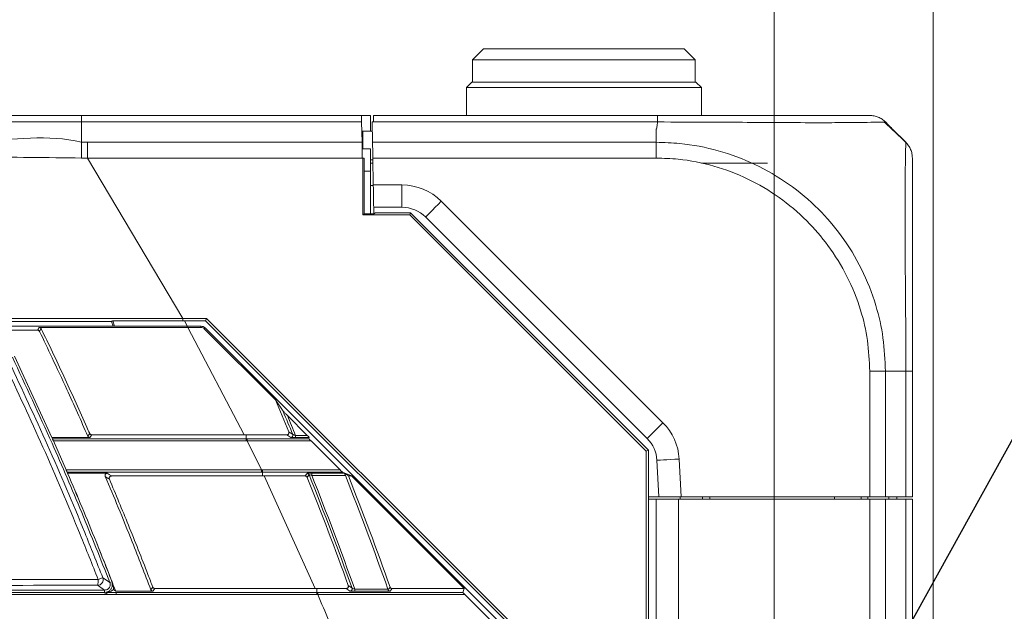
# Model space of a CAD drawing. Header units: millimetres. Extents: x 0 to 1118, y 0 to 864.
# Tile 422 of 512: x 590 to 612, y 446 to 460. Entities that reach past the tile are written whole.
import ezdxf

# ---------------------------------------------------------------- set-up
doc = ezdxf.new("R2010")
doc.units = ezdxf.units.MM
doc.styles.add('SLDTEXTSTYLE0', font='TXT', dxfattribs={"width": 0.605})
doc.dimstyles.new('SLDDIMSTYLE3', dxfattribs={"dimtxt": 3.175, "dimasz": 3.302, "dimexe": 0, "dimexo": 0.0625, "dimgap": 0.79375, "dimtad": 0, "dimtih": 1, "dimtoh": 1, "dimdec": 1, "dimlfac": 4, "dimrnd": 1e-09, "dimzin": 12, "dimdsep": 46, "dimtxsty": 'SLDTEXTSTYLE0', "dimsah": 1, "dimcen": 0.09, "dimadec": 0, "dimazin": 3, "dimtfac": 1, "dimtofl": 0, "dimtmove": 0, "dimatfit": 3, "dimfxl": 1, "dimfrac": 2, "dimtolj": 1, "dimtzin": 12, "dimarcsym": 0})
doc.dimstyles.new('SLDDIMSTYLE5', dxfattribs={"dimtxt": 0.18, "dimasz": 3.302, "dimexe": 0, "dimexo": 0.0625, "dimgap": 0, "dimtad": 0, "dimtih": 1, "dimtoh": 1, "dimdec": 0, "dimrnd": 1e-09, "dimzin": 0, "dimdsep": 46, "dimtxsty": 'Standard', "dimsah": 1, "dimcen": 0.09, "dimadec": 0, "dimazin": 0, "dimtfac": 3.302, "dimtdec": 0, "dimtofl": 0, "dimtmove": 0, "dimatfit": 3, "dimfxl": 1, "dimfrac": 2, "dimtolj": 1, "dimtzin": 0, "dimarcsym": 0})

# ---------------------------------------------------------------- blocks, each defined once
blk = doc.blocks.new('_D_3')
at = {"color": 7, "linetype": 'Continuous', "lineweight": 0}
for p, q in [((465.577, 443.258), (465.577, 471.353)), ((606.87, 443.258), (606.87, 471.353)), ((465.577, 469.753), (530.766, 469.753)), ((606.87, 469.753), (541.68, 469.753))]:
    blk.add_line(p, q, dxfattribs=at)
for points in [[(465.577, 469.753), (468.879, 469.245), (468.879, 470.261)], [(606.87, 469.753), (603.568, 470.261), (603.568, 469.245)]]:
    blk.add_solid(points, dxfattribs=at)
at = {"color": 7, "linetype": 'Continuous', "lineweight": 0, "insert": (530.766, 471.409), "char_height": 3.175, "attachment_point": 1, "style": 'SLDTEXTSTYLE0'}
blk.add_mtext('565.2', dxfattribs=at)
blk = doc.blocks.new('_D_4')
at = {"color": 7, "linetype": 'Continuous', "lineweight": 0}
for p, q in [((462.003, 441.286), (462.003, 484.2)), ((610.443, 441.286), (610.443, 484.2)), ((462.003, 482.6), (530.766, 482.6)), ((610.443, 482.6), (541.68, 482.6))]:
    blk.add_line(p, q, dxfattribs=at)
for points in [[(462.003, 482.6), (465.305, 482.092), (465.305, 483.108)], [(610.443, 482.6), (607.141, 483.108), (607.141, 482.092)]]:
    blk.add_solid(points, dxfattribs=at)
at = {"color": 7, "linetype": 'Continuous', "lineweight": 0, "insert": (530.766, 484.256), "char_height": 3.175, "attachment_point": 1, "style": 'SLDTEXTSTYLE0'}
blk.add_mtext('593.8', dxfattribs=at)

msp = doc.modelspace()

# ---------------------------------------------------------------- linework, layer by layer
at = {"color": 7, "linetype": 'Continuous', "lineweight": 15}
for p, q in [((600.3482, 458.9083), (600.0982, 458.6583)), ((600.3482, 458.9083), (604.8482, 458.9083)), ((605.0982, 458.6583), (604.8482, 458.9083)), ((600.0982, 458.6583), (600.0982, 458.1583)), ((605.0982, 458.6583), (600.0982, 458.6583)), ((605.0982, 458.1583), (605.0982, 458.6583)), ((600.0857, 458.1583), (599.9607, 458.0333)), ((600.0857, 458.1583), (602.5982, 458.1583)), ((602.5982, 458.1583), (605.0982, 458.1583)), ((602.5982, 458.1583), (605.1107, 458.1583)), ((605.2357, 458.0333), (605.1107, 458.1583)), ((599.9607, 458.0333), (599.9607, 457.4083)), ((602.5982, 458.0333), (599.9607, 458.0333)), ((605.2357, 458.0333), (602.5982, 458.0333)), ((605.2357, 457.4083), (605.2357, 458.0333)), ((591.3199, 457.4083), (597.6065, 457.4083)), ((597.6065, 457.4083), (597.8107, 457.4083)), ((597.8107, 457.4083), (597.8107, 457.0583)), ((597.8782, 457.4083), (604.2487, 457.4083)), ((597.6171, 456.8048), (597.6091, 457.2619)), ((597.8607, 457.2619), (597.8458, 457.2619)), ((597.8458, 457.2619), (597.8538, 456.8048)), ((597.8756, 457.2619), (597.8607, 457.2619)), ((597.6126, 457.0583), (597.6324, 457.0583)), ((597.6324, 457.0583), (597.8092, 457.0583)), ((597.8092, 457.0583), (597.8494, 457.0583)), ((609.5305, 457.101), (609.8267, 456.8048)), ((597.6196, 456.6583), (597.8107, 456.6583)), ((597.8107, 456.1583), (597.8107, 456.6583)), ((597.6357, 456.4512), (597.6232, 456.4512)), ((597.6357, 455.1728), (597.6357, 456.4512)), ((597.6357, 456.4512), (597.6623, 456.4512)), ((597.6619, 456.3555), (597.6619, 455.199)), ((597.8107, 456.3333), (597.862, 456.3333)), ((597.8607, 456.4083), (597.8594, 456.3333)), ((597.8705, 455.8458), (597.86, 456.4512)), ((606.7232, 456.3333), (605.2357, 456.3333)), ((597.8107, 456.1583), (597.8107, 455.199)), ((597.8708, 455.8333), (597.8107, 455.8333)), ((597.6357, 455.1728), (597.6619, 455.199)), ((597.6619, 455.199), (597.8857, 455.199)), ((598.5126, 455.3458), (597.8793, 455.3458)), ((597.8793, 455.3458), (597.8818, 455.199)), ((597.8857, 455.199), (597.9185, 455.2208)), ((597.9185, 455.2208), (598.7089, 455.2208)), ((598.689, 455.1728), (598.7089, 455.2208)), ((598.7089, 455.2208), (604.0482, 449.8815)), ((598.689, 455.1728), (597.6357, 455.1728)), ((604.0002, 449.8616), (598.689, 455.1728)), ((604.0197, 450.1494), (599.0429, 455.1261)), ((591.9949, 452.7804), (592.031, 452.6708)), ((592.0586, 452.6708), (592.0195, 452.7891)), ((594.1278, 452.8458), (593.5974, 452.8458)), ((593.6287, 452.7891), (593.5974, 452.7891)), ((593.6287, 452.7891), (594.1043, 452.7891)), ((594.1278, 452.8458), (594.1043, 452.7891)), ((600.9789, 445.9146), (594.1043, 452.7891)), ((594.1278, 452.8458), (601.0356, 445.9381)), ((589.5284, 452.5834), (590.3309, 452.5834)), ((593.6939, 452.6708), (594.0036, 452.6708)), ((593.7082, 452.6446), (593.6939, 452.6446)), ((593.7082, 452.6446), (593.9927, 452.6446)), ((594.0811, 452.6081), (595.6717, 451.0174)), ((594.0919, 452.6342), (600.824, 445.9022)), ((590.6553, 450.1682), (589.8123, 451.9963)), ((609.9732, 451.6578), (609.9732, 448.8333)), ((595.6717, 451.0174), (595.8452, 450.7599)), ((595.9404, 450.6624), (596.3863, 450.2164)), ((591.5079, 450.1682), (590.6553, 450.1682)), ((590.6553, 450.1682), (590.6663, 450.1435)), ((594.9708, 450.2292), (591.5479, 450.2293)), ((594.9708, 450.2292), (595.0141, 450.2292)), ((595.9273, 450.2292), (595.0141, 450.2292)), ((596.4245, 450.1436), (596.4339, 450.1664)), ((590.9734, 449.4423), (590.6875, 450.0958)), ((596.4721, 450.0936), (597.1255, 449.4402)), ((604.0482, 449.8815), (604.0002, 449.8616)), ((604.0002, 390.955), (604.0002, 449.8616)), ((604.0482, 449.8815), (604.0482, 390.9351)), ((604.2815, 448.8333), (604.2383, 449.6583)), ((590.9959, 449.3901), (591.0065, 449.3656)), ((595.4216, 449.3046), (595.3798, 449.3046)), ((595.4216, 449.3046), (596.3427, 449.3046)), ((596.4892, 449.3674), (597.2222, 449.3674)), ((597.3846, 449.3046), (597.1779, 449.3902)), ((597.3144, 449.3046), (597.3846, 449.3046)), ((597.3846, 449.3046), (599.9139, 446.7752)), ((604.2815, 448.8333), (604.0482, 448.8333)), ((604.2232, 448.7833), (604.0482, 448.7833)), ((604.0482, 448.7833), (604.2232, 448.7833)), ((604.2232, 392.0333), (604.2232, 448.7833)), ((604.7232, 448.7833), (604.2232, 448.7833)), ((604.7822, 448.8333), (604.2815, 448.8333)), ((604.7232, 448.7833), (609.0161, 448.7833)), ((604.7607, 448.7833), (604.7607, 448.8333)), ((609.0161, 448.8333), (604.7822, 448.8333)), ((605.2607, 448.8333), (605.2607, 448.7833)), ((605.4241, 448.7833), (605.4232, 448.8333)), ((608.2224, 448.7833), (608.2232, 448.8333)), ((608.8232, 448.8333), (608.8232, 448.7833)), ((608.9741, 448.7833), (608.9732, 448.8333)), ((609.3697, 448.8333), (609.0161, 448.8333)), ((609.3697, 448.7833), (609.0161, 448.7833)), ((609.8268, 448.8333), (609.3697, 448.8333)), ((609.8268, 448.7833), (609.3697, 448.7833)), ((609.4474, 448.7833), (609.4482, 448.8333)), ((609.6232, 448.7833), (609.6232, 448.8333)), ((609.9732, 448.8333), (609.8268, 448.8333)), ((609.9732, 448.7833), (609.8268, 448.7833)), ((609.9732, 448.7833), (609.9732, 392.0333)), ((591.8429, 446.6862), (591.8781, 446.6897)), ((592.0866, 446.7143), (592.034, 446.7506)), ((592.9241, 446.7142), (592.0866, 446.7143)), ((596.5671, 446.7752), (592.9663, 446.7753)), ((596.5671, 446.7752), (596.6043, 446.7752)), ((597.2612, 446.7752), (596.6043, 446.7752)), ((596.6043, 446.6896), (596.6248, 446.6896)), ((598.249, 446.7124), (597.453, 446.7124)), ((598.1978, 446.7624), (598.203, 446.7474)), ((599.9139, 446.7752), (598.2934, 446.7752)), ((599.8784, 446.6896), (599.9139, 446.7752)), ((599.926, 446.6397), (600.7673, 445.7984))]:
    msp.add_line(p, q, dxfattribs=at)
at = {"color": 9, "linetype": 'Continuous', "lineweight": 0}
for p, q in [((591.3199, 456.8046), (591.3199, 457.2619)), ((597.6091, 457.2619), (591.3199, 457.2619)), ((604.2511, 457.2619), (597.8756, 457.2619)), ((597.6324, 457.0583), (597.6324, 456.6583)), ((597.8092, 457.0583), (597.8494, 457.0558)), ((604.2232, 457.101), (604.2232, 456.8048)), ((591.3199, 456.8046), (591.4525, 456.8048)), ((591.4525, 456.8048), (597.6171, 456.8048)), ((597.8538, 456.8048), (604.2232, 456.8048)), ((597.6232, 456.4512), (591.4525, 456.4512)), ((593.5975, 452.8459), (591.4526, 456.4512)), ((597.8107, 456.4083), (597.8607, 456.4083)), ((604.2227, 456.4512), (597.86, 456.4512)), ((597.8607, 456.4083), (597.8607, 456.3333)), ((597.8107, 456.1583), (597.6619, 456.1583)), ((597.8705, 455.8458), (598.5126, 455.8458)), ((598.5126, 455.3458), (598.5126, 455.8458)), ((599.3964, 455.4797), (604.3732, 450.5029)), ((593.5974, 452.8458), (593.5974, 452.7891)), ((593.6972, 452.6633), (593.6287, 452.7891)), ((590.4143, 452.6164), (590.3759, 452.5552)), ((593.6939, 452.6446), (593.6939, 452.6708)), ((594.9709, 450.2292), (593.7084, 452.6447)), ((593.9927, 452.6446), (594.0036, 452.6708)), ((594.0919, 452.6342), (594.0811, 452.6081)), ((609.0161, 448.8333), (609.0161, 451.6578)), ((609.8268, 451.6583), (609.3696, 451.6583)), ((609.3697, 451.6582), (609.3697, 448.8333)), ((609.8268, 448.8333), (609.8268, 451.6582)), ((595.0141, 450.1436), (595.0141, 450.2292)), ((595.0141, 450.1436), (595.0381, 450.1436)), ((595.0381, 450.1436), (596.4245, 450.1436)), ((596.0623, 450.2388), (595.9734, 450.2983)), ((596.1256, 450.1664), (596.1256, 450.2164)), ((596.1256, 450.2164), (596.3863, 450.2164)), ((596.4339, 450.1664), (596.1256, 450.1664)), ((595.3566, 449.4402), (595.0381, 450.0936)), ((596.4721, 450.0936), (595.0381, 450.0936)), ((604.7376, 449.6845), (604.7822, 448.8333)), ((595.3798, 449.3902), (595.3565, 449.3902)), ((595.3566, 449.4402), (595.3798, 449.4402)), ((595.3798, 449.4402), (595.3798, 449.3902)), ((595.3798, 449.4402), (597.1255, 449.4402)), ((595.3798, 449.3046), (595.3798, 449.3902)), ((597.1779, 449.3902), (595.3798, 449.3902)), ((596.567, 446.7752), (595.4216, 449.3046)), ((596.4892, 449.3674), (596.4892, 449.3174)), ((597.2437, 449.3174), (596.4892, 449.3174)), ((604.7232, 448.7833), (604.7232, 392.0333)), ((608.9732, 448.7833), (608.9732, 448.8333)), ((609.0161, 392.0333), (609.0161, 448.7833)), ((609.3697, 448.7833), (609.3697, 392.0333)), ((609.8268, 392.0333), (609.8268, 448.7833)), ((591.8867, 446.6417), (591.8479, 446.6384)), ((596.6043, 446.6896), (596.6043, 446.7752)), ((596.6248, 446.6896), (599.8784, 446.6896)), ((599.926, 446.6397), (596.6248, 446.6397)), ((597.453, 446.7124), (597.453, 446.7624)), ((597.453, 446.7624), (598.1978, 446.7624))]:
    msp.add_line(p, q, dxfattribs=at)
at = {"color": 7, "linetype": 'Continuous', "lineweight": 15, "flags": 128}
for points in [[(597.6091, 457.2619), (597.608, 457.324), (597.6072, 457.3703), (597.6067, 457.3987), (597.6065, 457.4083)], [(597.8756, 457.2619), (597.8767, 457.324), (597.8775, 457.3703), (597.878, 457.3987), (597.8782, 457.4083)], [(597.6232, 456.4512), (597.6215, 456.5488), (597.6199, 456.6425), (597.6184, 456.729), (597.6171, 456.8048)], [(597.86, 456.4512), (597.8583, 456.5488), (597.8566, 456.6425), (597.8551, 456.729), (597.8538, 456.8048)], [(597.8793, 455.3458), (597.8791, 455.3554), (597.8786, 455.3839), (597.8778, 455.4301), (597.8767, 455.4923), (597.8754, 455.568), (597.8739, 455.6545), (597.8722, 455.7483), (597.8705, 455.8458)], [(597.3144, 449.3046), (597.2247, 449.3657), (597.2222, 449.3674)]]:
    msp.add_lwpolyline(points, dxfattribs=at)
at = {"color": 9, "linetype": 'Continuous', "lineweight": 0, "flags": 128}
for points in [[(599.0429, 455.1261), (599.0497, 455.1329), (599.0698, 455.1531), (599.1025, 455.1857), (599.1465, 455.2297), (599.2, 455.2833), (599.2612, 455.3444), (599.3275, 455.4107), (599.3964, 455.4797)], [(590.3309, 452.5834), (590.3502, 452.6141), (590.3633, 452.6348), (590.3694, 452.6445)], [(604.0197, 450.1494), (604.0264, 450.1562), (604.0466, 450.1763), (604.0792, 450.209), (604.1232, 450.2529), (604.1768, 450.3065), (604.2379, 450.3676), (604.3042, 450.434), (604.3732, 450.5029)], [(591.4623, 450.198), (591.4823, 450.2285), (591.4958, 450.2492), (591.5022, 450.259)], [(591.5479, 450.2293), (591.5414, 450.2193), (591.5278, 450.1986), (591.5143, 450.1779), (591.5079, 450.1682)], [(596.0161, 450.1698), (595.9732, 450.1985), (595.9273, 450.2292)], [(604.2383, 449.6583), (604.2479, 449.6588), (604.2763, 449.6603), (604.3224, 449.6627), (604.3845, 449.666), (604.4602, 449.6699), (604.5465, 449.6745), (604.6402, 449.6794), (604.7376, 449.6845)], [(591.8978, 449.3656), (591.9435, 449.3355), (591.9901, 449.3047)], [(596.3427, 449.3046), (596.3634, 449.3352), (596.383, 449.364)], [(596.4294, 449.3325), (596.427, 449.329), (596.4176, 449.3151), (596.3891, 449.2731)], [(591.7972, 447.0174), (591.8778, 446.9625), (591.9298, 446.927), (591.9561, 446.909)], [(592.8775, 446.7463), (592.8986, 446.7769), (592.9129, 446.7976), (592.9197, 446.8074)], [(597.3083, 446.8421), (597.3132, 446.8386), (597.333, 446.8247), (597.3927, 446.7826)], [(592.9663, 446.7753), (592.9595, 446.7655), (592.9451, 446.7447), (592.9307, 446.7239), (592.9241, 446.7142)], [(597.3457, 446.7158), (597.3048, 446.7446), (597.2612, 446.7752)], [(598.2934, 446.7752), (598.2718, 446.7447), (598.249, 446.7124)]]:
    msp.add_lwpolyline(points, dxfattribs=at)
at = {"color": 9, "linetype": 'Continuous', "lineweight": 0}
for centre, radius, start, end in [((598.5126, 454.5958), 1.25, 45, 90), ((523.7232, 420.4083), 78.2983, 22.376964, 22.730351), ((603.4893, 449.6191), 1.25, 3, 45), ((555.5023, 450.095), 39.5118, 359.99796, 0.0704), ((523.7232, 420.4083), 78.2983, 19.669006, 21.667369), ((591.6805, 446.9721), 0.1251, 270.33032, 21.22509), ((593.6624, 442.0054), 5.3479, 110.41307, 111.60824), ((591.3189, 446.9455), 0.3755, 344.79609, 4.88263), ((494.3689, 303.7876), 173.0193, 55.712438, 55.775552), ((591.1555, 449.0677), 2.3024, 290.34952, 291.46898), ((591.9861, 446.7004), 0.1525, 165.04344, 184.79156), ((591.734, 446.6505), 0.1146, 353.93302, 18.14961), ((591.9564, 446.6526), 0.1409, 355.53722, 15.19582), ((568.1606, 446.6519), 28.4438, 359.97532, 0.07595), ((597.3456, 446.7659), 0.0501, 270.13393, 19.56746)]:
    msp.add_arc(centre, radius, start, end, dxfattribs=at)
at = {"color": 7, "linetype": 'Continuous', "lineweight": 15}
for centre, radius, start, end in [((598.5126, 454.5958), 0.75, 45, 90), ((523.7232, 420.4083), 78.1889, 22.474904, 23.046404), ((523.7232, 420.4083), 78.2483, 22.409786, 22.823139), ((596.016, 450.2198), 0.05, 270.13657, 22.27659), ((603.4893, 449.6191), 0.75, 3, 45), ((596.3829, 449.314), 0.05, 21.75037, 89.94418), ((523.7232, 420.4083), 78.1889, 19.759699, 21.664248), ((523.7232, 420.4083), 78.2483, 19.697804, 21.693806), ((523.7232, 420.4083), 79, 19.487196, 21.465319), ((523.7232, 420.4083), 79.0611, 19.506973, 21.437918)]:
    msp.add_arc(centre, radius, start, end, dxfattribs=at)
for centre, major_axis, ratio, start_param, end_param in [((597.675, 456.3555), (0, 0.375), 0.0349208, 1.3127055, 1.5707963), ((593.9927, 452.5196), (0.0479, 0.1156), 0.9992864, 5.8907385, 6.6756321), ((594.0035, 452.5458), (0.0479, 0.1156), 0.9992864, 5.8907385, 6.6756321), ((596.3839, 450.2164), (0.05, -0.05), 0.0246777, 0.0102038, 1.5460936), ((596.4745, 450.0936), (0.05, -0.05), 0.0246777, 3.1517965, 4.6876862), ((597.128, 449.4402), (0.05, -0.05), 0.0246777, 4.6876862, 6.223576), ((599.9285, 446.6397), (0.05, -0.05), 0.0246777, 3.1517965, 4.6876862)]:
    msp.add_ellipse(centre, major_axis=major_axis, ratio=ratio, start_param=start_param, end_param=end_param, dxfattribs=at)
for points, knots in [([(478.6284, 457.4083), (479.2268, 457.4083), (480.4284, 457.4083), (482.3673, 457.4083), (484.4268, 457.4083), (486.5972, 457.4083), (488.7257, 457.4083), (490.966, 457.4083), (493.2968, 457.4083), (496.1636, 457.4083), (499.4167, 457.4083), (502.5009, 457.4083), (505.0216, 457.4083), (506.9484, 457.4083), (508.9184, 457.4083), (510.9365, 457.4083), (513.0011, 457.4083), (515.1104, 457.4083), (517.2521, 457.4083), (519.42, 457.4083), (521.6048, 457.4083), (523.7983, 457.4083), (525.9948, 457.4083), (528.1826, 457.4083), (530.3603, 457.4083), (532.5194, 457.4083), (535.3724, 457.4083), (538.8864, 457.4083), (543.0282, 457.4083), (547.1201, 457.4083), (551.1895, 457.4083), (555.2604, 457.4083), (559.3511, 457.4083), (563.4733, 457.4083), (567.6359, 457.4083), (571.8418, 457.4083), (576.0961, 457.4083), (580.3947, 457.4083), (584.016, 457.4083), (586.931, 457.4083), (589.1251, 457.4083), (590.5894, 457.4083), (591.3199, 457.4083)], [0, 0, 0, 0, 0.0150469, 0.03021347, 0.04919, 0.06817428, 0.08761586, 0.10706287, 0.13077385, 0.15452665, 0.19124907, 0.22797606, 0.24634268, 0.26472742, 0.28309378, 0.30146499, 0.31989375, 0.33826425, 0.35670675, 0.37507676, 0.39344494, 0.41188007, 0.43024659, 0.44867021, 0.46703481, 0.48544329, 0.5038081, 0.54054804, 0.57727749, 0.61400144, 0.65072365, 0.68744612, 0.72417294, 0.76091247, 0.79764329, 0.83441158, 0.87114967, 0.90796061, 0.94471849, 0.96317402, 0.98162873, 1, 1, 1, 1]), ([(604.2487, 457.4083), (604.6166, 457.4083), (605.2551, 457.4083), (606.118, 457.4083), (606.8921, 457.4083), (607.5786, 457.4083), (608.1476, 457.4083), (608.5664, 457.4083), (608.8558, 457.4083), (608.9957, 457.4083), (609.0107, 457.4083), (609.0161, 457.4083)], [0, 0, 0, 0, 0.1476527, 0.256205, 0.3647766, 0.4995894, 0.6089427, 0.7182924, 0.827742, 0.9371758, 1, 1, 1, 1]), ([(609.3697, 457.2618), (609.3453, 457.2837), (609.2964, 457.3274), (609.2086, 457.3728), (609.1144, 457.4028), (609.0489, 457.4065), (609.0161, 457.4083)], [0, 0, 0, 0, 0.24999777, 0.49999508, 0.75000125, 1, 1, 1, 1]), ([(609.8325, 456.7951), (609.7218, 456.904), (609.5619, 457.0615), (609.3915, 457.2132), (609.3389, 457.26)], [0, 0, 0, 0, 0.6913816, 1, 1, 1, 1]), ([(609.3697, 457.2618), (609.383, 457.2485), (609.4272, 457.2043), (609.4792, 457.1524), (609.5189, 457.1126), (609.5282, 457.1033), (609.5301, 457.1014), (609.5305, 457.1011)], [0, 0, 0, 0, 0.24520945, 0.81755395, 0.96069696, 0.9921622, 1, 1, 1, 1]), ([(609.8268, 456.8048), (609.8486, 456.7803), (609.8923, 456.7314), (609.9378, 456.6436), (609.9677, 456.5494), (609.9714, 456.4839), (609.9732, 456.4512)], [0, 0, 0, 0, 0.2500017, 0.500001, 0.7499979, 1, 1, 1, 1]), ([(609.9732, 456.4511), (609.9732, 456.4228), (609.9732, 456.3744), (609.9732, 456.0371), (609.9732, 455.6151), (609.9732, 455.0702), (609.9732, 454.4289), (609.9732, 453.7203), (609.9732, 452.9498), (609.9732, 452.2518), (609.9732, 451.818), (609.9732, 451.6578)], [0, 0, 0, 0, 0.1584129, 0.2711142, 0.3838356, 0.4991897, 0.6083332, 0.7174774, 0.8267512, 0.9360043, 1, 1, 1, 1]), ([(593.5974, 452.8458), (592.3452, 452.8458), (589.8457, 452.8458), (586.1196, 452.8458), (582.4208, 452.8458), (579.9832, 452.8458), (578.7628, 452.8458)], [0, 0, 0, 0, 0.2505208, 0.5000691, 0.7496861, 1, 1, 1, 1]), ([(578.763, 452.7797), (579.9913, 452.7798), (582.448, 452.78), (585.8941, 452.7802), (589.0781, 452.7803), (591.0218, 452.7804), (591.9949, 452.7804)], [0, 0, 0, 0, 0.28191841, 0.56385819, 0.7816746, 1, 1, 1, 1]), ([(591.9949, 452.7804), (591.9951, 452.7805), (591.998, 452.7815), (592.0035, 452.7835), (592.0115, 452.7863), (592.0169, 452.7882), (592.0195, 452.7891)], [0, 0, 0, 0, 0.027243, 0.3514904, 0.6757378, 1, 1, 1, 1]), ([(592.0195, 452.7891), (592.2791, 452.7891), (592.8049, 452.7891), (593.331, 452.7891), (593.5974, 452.7891)], [0, 0, 0, 0, 0.4935925, 1, 1, 1, 1]), ([(578.7628, 452.6708), (579.9914, 452.6708), (582.4452, 452.6708), (586.1683, 452.6708), (589.9184, 452.6708), (592.4338, 452.6708), (593.6939, 452.6708)], [0, 0, 0, 0, 0.2503122, 0.4999328, 0.7494862, 1, 1, 1, 1]), ([(590.3759, 452.5552), (590.373, 452.56), (590.3671, 452.5696), (590.353, 452.5793), (590.3403, 452.5831), (590.3328, 452.5834), (590.3309, 452.5834)], [0, 0, 0, 0, 0.2993614, 0.5987334, 0.8982977, 1, 1, 1, 1]), ([(590.3694, 452.6445), (590.9261, 452.6446), (592.0333, 452.6446), (593.1424, 452.6446), (593.6939, 452.6446)], [0, 0, 0, 0, 0.5027712, 1, 1, 1, 1]), ([(590.3694, 452.6445), (590.375, 452.644), (590.3862, 452.6429), (590.4011, 452.6343), (590.4101, 452.6245), (590.4135, 452.618), (590.4143, 452.6164)], [0, 0, 0, 0, 0.3014583, 0.6029557, 0.9032633, 1, 1, 1, 1]), ([(591.4623, 450.198), (591.3057, 450.5497), (591.0428, 451.1403), (590.6778, 451.9248), (590.4704, 452.3579), (590.3759, 452.5552)], [0, 0, 0, 0, 0.444937, 0.747185, 1, 1, 1, 1]), ([(590.4143, 452.6164), (590.4242, 452.5958), (590.6062, 452.2188), (590.9537, 451.4821), (591.3013, 450.7145), (591.4816, 450.3057), (591.5022, 450.259)], [0, 0, 0, 0, 0.0263752, 0.4837244, 0.941067, 1, 1, 1, 1]), ([(595.8452, 450.7599), (595.8457, 450.7592), (595.847, 450.7576), (595.8541, 450.75), (595.8746, 450.7287), (595.9053, 450.6975), (595.9307, 450.672), (595.9404, 450.6624)], [0, 0, 0, 0, 0.05528158, 0.13331051, 0.28564493, 0.7283505, 1, 1, 1, 1]), ([(590.6663, 450.1435), (591.3877, 450.1435), (592.8348, 450.1435), (594.2862, 450.1436), (595.0141, 450.1436)], [0, 0, 0, 0, 0.4985068, 1, 1, 1, 1]), ([(590.6875, 450.0958), (590.6849, 450.1016), (590.6797, 450.1133), (590.673, 450.1286), (590.6683, 450.1391), (590.6666, 450.143), (590.6664, 450.1434), (590.6663, 450.1435)], [0, 0, 0, 0, 0.2483067, 0.4972466, 0.7287145, 0.9392026, 1, 1, 1, 1]), ([(591.5079, 450.1682), (591.5023, 450.1687), (591.4911, 450.1698), (591.4762, 450.1785), (591.4668, 450.1887), (591.4633, 450.1958), (591.4623, 450.198)], [0, 0, 0, 0, 0.2924617, 0.5848616, 0.875956, 1, 1, 1, 1]), ([(591.5022, 450.259), (591.505, 450.2541), (591.5105, 450.2444), (591.5243, 450.2342), (591.5374, 450.2298), (591.5454, 450.2294), (591.5479, 450.2293)], [0, 0, 0, 0, 0.2903281, 0.5805511, 0.8711158, 1, 1, 1, 1]), ([(595.9273, 450.2292), (595.9329, 450.2297), (595.9441, 450.2308), (595.9591, 450.2395), (595.9705, 450.2522), (595.9769, 450.268), (595.978, 450.2841), (595.9749, 450.2939), (595.9734, 450.2983)], [0, 0, 0, 0, 0.17202, 0.3440169, 0.5157665, 0.6873644, 0.858972, 1, 1, 1, 1]), ([(595.0141, 450.0936), (594.2871, 450.094), (593.3228, 450.0945), (591.8807, 450.0952), (591.1659, 450.0956), (590.6875, 450.0958)], [0, 0, 0, 0, 0.5034196, 0.6676885, 1, 1, 1, 1]), ([(590.9734, 449.4423), (591.7086, 449.442), (593.1674, 449.4415), (594.6309, 449.4402), (595.3565, 449.4402), (595.3565, 449.4402)], [0, 0, 0, 0, 0.5039853, 0.9999966, 1, 1, 1, 1]), ([(590.9959, 449.3901), (590.9956, 449.3908), (590.995, 449.3923), (590.9914, 449.4007), (590.9861, 449.413), (590.9798, 449.4276), (590.9754, 449.4378), (590.9734, 449.4423)], [0, 0, 0, 0, 0.1966549, 0.3928627, 0.6002253, 0.8250387, 1, 1, 1, 1]), ([(595.3565, 449.3902), (594.63, 449.3902), (593.1742, 449.3902), (591.7229, 449.3901), (590.9959, 449.3901)], [0, 0, 0, 0, 0.4990976, 1, 1, 1, 1]), ([(591.0065, 449.3656), (591.2783, 449.3656), (591.5753, 449.3656), (591.8726, 449.3656), (591.8978, 449.3656)], [0, 0, 0, 0, 0.9152302, 1, 1, 1, 1]), ([(592.0866, 446.7143), (591.9415, 447.0863), (591.6954, 447.7168), (591.333, 448.5997), (591.1153, 449.1103), (591.0065, 449.3656)], [0, 0, 0, 0, 0.4184043, 0.7091829, 1, 1, 1, 1]), ([(592.0152, 446.8991), (591.8934, 447.2093), (591.6703, 447.7779), (591.333, 448.5997), (591.1153, 449.1103), (591.0065, 449.3656)], [0, 0, 0, 0, 0.3751625, 0.687562, 1, 1, 1, 1]), ([(591.8516, 449.2964), (591.85, 449.3017), (591.8466, 449.3124), (591.8487, 449.3294), (591.8558, 449.3448), (591.8678, 449.3568), (591.8824, 449.3643), (591.8929, 449.3652), (591.8978, 449.3656)], [0, 0, 0, 0, 0.16970312, 0.33937953, 0.50900227, 0.67929243, 0.85081706, 1, 1, 1, 1]), ([(592.8775, 446.7463), (592.7382, 447.107), (592.4991, 447.7264), (592.1546, 448.5755), (591.9494, 449.0638), (591.8516, 449.2964)], [0, 0, 0, 0, 0.4219477, 0.7246462, 1, 1, 1, 1]), ([(591.9901, 449.3047), (591.9844, 449.3041), (591.973, 449.303), (591.9579, 449.2943), (591.9465, 449.2815), (591.9402, 449.2656), (591.9392, 449.2495), (591.9424, 449.2398), (591.9439, 449.2355)], [0, 0, 0, 0, 0.1733783, 0.3467014, 0.5194329, 0.6909016, 0.861171, 1, 1, 1, 1]), ([(591.9439, 449.2355), (592.0875, 448.8912), (592.3845, 448.1797), (592.7048, 447.3682), (592.8835, 446.902), (592.9197, 446.8074)], [0, 0, 0, 0, 0.4276009, 0.8839253, 1, 1, 1, 1]), ([(591.9901, 449.3047), (592.5245, 449.3047), (593.6532, 449.3046), (594.7842, 449.3046), (595.3798, 449.3046)], [0, 0, 0, 0, 0.4734269, 1, 1, 1, 1]), ([(596.3891, 449.2731), (596.3865, 449.2781), (596.3813, 449.2881), (596.3678, 449.2988), (596.3543, 449.304), (596.3457, 449.3044), (596.3427, 449.3046)], [0, 0, 0, 0, 0.28274185, 0.56551099, 0.84809824, 1, 1, 1, 1]), ([(597.2222, 449.3674), (597.2227, 449.3667), (597.2237, 449.3653), (597.2275, 449.3569), (597.2327, 449.3447), (597.2384, 449.3308), (597.2422, 449.3213), (597.2437, 449.3174)], [0, 0, 0, 0, 0.2028145, 0.405383, 0.6160562, 0.8414068, 1, 1, 1, 1]), ([(591.6813, 446.847), (590.4008, 446.847), (587.7864, 446.8469), (584.6537, 446.847), (582.8043, 446.847), (582.2618, 446.8471)], [0, 0, 0, 0, 0.4041877, 0.8252209, 1, 1, 1, 1]), ([(592.0152, 446.8991), (592.0155, 446.8983), (592.0162, 446.8965), (592.0175, 446.8929), (592.0201, 446.8851), (592.0248, 446.8685), (592.032, 446.8307), (592.0344, 446.7921), (592.0341, 446.7642), (592.034, 446.7506)], [0, 0, 0, 0, 0.0023963, 0.0055378, 0.0130632, 0.0407377, 0.1504529, 0.5878563, 1, 1, 1, 1]), ([(592.9197, 446.8074), (592.9222, 446.8024), (592.9272, 446.7923), (592.9405, 446.7815), (592.9541, 446.7761), (592.963, 446.7755), (592.9663, 446.7753)], [0, 0, 0, 0, 0.2780065, 0.5559716, 0.8343889, 1, 1, 1, 1]), ([(597.2612, 446.7752), (597.2669, 446.7758), (597.2781, 446.7769), (597.2931, 446.7855), (597.3045, 446.7982), (597.3109, 446.814), (597.3119, 446.8293), (597.3093, 446.8384), (597.3083, 446.8421)], [0, 0, 0, 0, 0.1761841, 0.3524121, 0.528448, 0.7042947, 0.8801529, 1, 1, 1, 1]), ([(598.2463, 446.8085), (598.2487, 446.8034), (598.2535, 446.7932), (598.2666, 446.782), (598.2805, 446.7761), (598.2898, 446.7755), (598.2934, 446.7752)], [0, 0, 0, 0, 0.2741129, 0.5482272, 0.8222245, 1, 1, 1, 1]), ([(582.1941, 446.6863), (582.7395, 446.6863), (584.6011, 446.6863), (587.8092, 446.6862), (590.4982, 446.6862), (591.8429, 446.6862)], [0, 0, 0, 0, 0.171605, 0.5857672, 1, 1, 1, 1]), ([(591.8479, 446.6384), (590.5044, 446.6389), (587.8175, 446.64), (584.6118, 446.6412), (582.7515, 446.6419), (582.2065, 446.6421)], [0, 0, 0, 0, 0.41419728, 0.82837634, 1, 1, 1, 1]), ([(591.8781, 446.6897), (591.8777, 446.6897), (591.8773, 446.6896), (591.8774, 446.6896), (591.8774, 446.6896)], [0, 0, 0, 0, 0.776297, 1, 1, 1, 1]), ([(591.8774, 446.6896), (591.8781, 446.6888), (591.8794, 446.6873), (591.8817, 446.6782), (591.884, 446.6652), (591.8856, 446.6527), (591.8864, 446.6447), (591.8866, 446.6423), (591.8867, 446.6417)], [0, 0, 0, 0, 0.2248329, 0.4496201, 0.674973, 0.9012991, 0.9770634, 1, 1, 1, 1]), ([(591.8774, 446.6896), (591.9073, 446.6896), (591.9789, 446.6896), (592.0506, 446.6896), (592.0924, 446.6896)], [0, 0, 0, 0, 0.4162931, 1, 1, 1, 1]), ([(592.034, 446.7506), (592.0214, 446.74), (592.0024, 446.724), (591.9575, 446.7056), (591.922, 446.6964), (591.8987, 446.692), (591.8828, 446.6903), (591.8781, 446.6897)], [0, 0, 0, 0, 0.5177005, 0.7793939, 0.9064314, 0.9721191, 1, 1, 1, 1]), ([(592.0924, 446.6896), (592.8411, 446.6896), (594.3425, 446.6896), (595.8491, 446.6896), (596.6043, 446.6896)], [0, 0, 0, 0, 0.4986722, 1, 1, 1, 1]), ([(596.6044, 446.6397), (595.8499, 446.64), (594.3448, 446.6407), (592.8449, 446.6413), (592.0969, 446.6417)], [0, 0, 0, 0, 0.5012962, 1, 1, 1, 1]), ([(592.9241, 446.7142), (592.9185, 446.7148), (592.9072, 446.7159), (592.8923, 446.7245), (592.8824, 446.7354), (592.8788, 446.7434), (592.8775, 446.7463)], [0, 0, 0, 0, 0.28045141, 0.56088976, 0.83996929, 1, 1, 1, 1]), ([(597.3954, 446.7652), (597.3948, 446.7592), (597.3936, 446.7482), (597.3857, 446.7352), (597.3768, 446.7264), (597.3684, 446.7213), (597.3619, 446.7187), (597.3595, 446.7181), (597.3587, 446.718)], [0, 0, 0, 0, 0.2693775, 0.4892059, 0.6724564, 0.8258615, 0.9441984, 1, 1, 1, 1]), ([(598.249, 446.7124), (598.2488, 446.7124), (598.2467, 446.7125), (598.238, 446.7135), (598.2244, 446.7188), (598.2104, 446.7313), (598.2053, 446.7424), (598.203, 446.7474)], [0, 0, 0, 0, 0.0091587, 0.1154914, 0.4930774, 0.7749217, 1, 1, 1, 1])]:
    msp.add_open_spline(points, degree=3, knots=knots, dxfattribs=at)
at = {"color": 9, "linetype": 'Continuous', "lineweight": 0}
for points, knots in [([(591.3199, 457.4083), (591.3199, 457.4065), (591.3199, 457.4028), (591.3199, 457.3728), (591.3199, 457.3274), (591.3199, 457.2837), (591.3199, 457.2619)], [0, 0, 0, 0, 0.25000922, 0.50000272, 0.74999428, 1, 1, 1, 1]), ([(604.2511, 457.2618), (604.2509, 457.2837), (604.2505, 457.3274), (604.2499, 457.3728), (604.2493, 457.4028), (604.2489, 457.4065), (604.2487, 457.4083)], [0, 0, 0, 0, 0.2500025, 0.5000045, 0.7500153, 1, 1, 1, 1]), ([(591.3199, 457.2619), (591.3199, 457.2619), (590.5946, 457.2619), (588.4123, 457.2701), (584.7815, 457.2752), (580.4548, 457.2835), (576.1681, 457.2902), (571.9257, 457.2968), (567.7272, 457.3032), (563.5704, 457.3096), (559.4515, 457.316), (555.3613, 457.3226), (551.2882, 457.3293), (547.2129, 457.3361), (543.1114, 457.3427), (538.9561, 457.3488), (535.4287, 457.353), (532.5638, 457.3557), (530.3941, 457.3575), (528.2063, 457.3588), (526.0061, 457.3599), (523.7987, 457.3607), (521.5918, 457.3613), (519.3941, 457.3616), (517.2135, 457.3616), (515.0588, 457.3614), (512.9377, 457.3607), (510.8594, 457.3597), (508.8291, 457.3581), (506.8477, 457.3561), (504.9111, 457.3536), (502.3803, 457.3496), (499.2872, 457.3438), (496.03, 457.3362), (493.164, 457.3283), (490.8491, 457.321), (488.6353, 457.3129), (486.5312, 457.3043), (484.3711, 457.2942), (482.3196, 457.2835), (480.3991, 457.2725), (479.2174, 457.2654), (478.6266, 457.2619)], [0, 0, 0, 0, 0.0000001, 0.0182549, 0.0549227, 0.0916009, 0.1282775, 0.1649582, 0.2016499, 0.2383441, 0.2750562, 0.3117701, 0.348506, 0.3852707, 0.4220717, 0.4589178, 0.4958144, 0.5142712, 0.5327612, 0.55125, 0.5697591, 0.5882671, 0.6067898, 0.6253117, 0.6438065, 0.6623381, 0.6808701, 0.6993857, 0.7179031, 0.7363699, 0.7548217, 0.7732755, 0.8100823, 0.8468029, 0.8704662, 0.8941239, 0.9131571, 0.9322387, 0.9512837, 0.9702671, 0.985135, 1, 1, 1, 1]), ([(478.6266, 456.8043), (479.1197, 456.8142), (480.1058, 456.8342), (481.8539, 456.8696), (483.8554, 456.9081), (486.0791, 456.9475), (488.2446, 456.9826), (490.4849, 457.0151), (492.7942, 457.0446), (495.6406, 457.0769), (498.8918, 457.1089), (501.9886, 457.1342), (504.5195, 457.1513), (506.4556, 457.1624), (508.4348, 457.1715), (510.4601, 457.1785), (512.5319, 457.1835), (514.6467, 457.1866), (516.7979, 457.1879), (518.9763, 457.1879), (521.1715, 457.1868), (523.3762, 457.1846), (525.5827, 457.1813), (527.7848, 457.1768), (529.976, 457.171), (532.1505, 457.1639), (534.3165, 457.1552), (536.4724, 457.1452), (539.3286, 457.1301), (542.8285, 457.1088), (546.2714, 457.0859), (551.0377, 457.0536), (555.7835, 457.0217), (561.2551, 456.9878), (565.3888, 456.9632), (569.5622, 456.9397), (573.778, 456.9146), (578.0399, 456.8955), (582.3412, 456.8512), (586.0116, 456.8873), (588.9916, 456.7399), (590.5704, 456.992), (591.3199, 456.8046), (591.3199, 456.8046)], [0, 0, 0, 0, 0.0124156, 0.0248326, 0.0442888, 0.0638163, 0.0833864, 0.102901, 0.1261536, 0.1494116, 0.1861517, 0.2229768, 0.2414386, 0.2598986, 0.2784059, 0.2969111, 0.3154101, 0.3339501, 0.3524897, 0.3710264, 0.3895636, 0.4080613, 0.4265798, 0.4450991, 0.4635997, 0.4821013, 0.5005705, 0.5193186, 0.5380678, 0.575411, 0.6122364, 0.6306344, 0.7041537, 0.7408818, 0.7776078, 0.8142993, 0.8510028, 0.8877028, 0.9243996, 0.9610885, 0.980545, 0.9999999, 1, 1, 1, 1]), ([(604.2231, 457.101), (604.2246, 457.1036), (604.2335, 457.1189), (604.2435, 457.1732), (604.2479, 457.2243), (604.2511, 457.2618)], [0, 0, 0, 0, 0.0512326, 0.3045347, 1, 1, 1, 1]), ([(609.3697, 457.2618), (609.3639, 457.2617), (609.348, 457.2616), (609.2033, 457.2582), (608.8981, 457.2524), (608.452, 457.2472), (607.8409, 457.2452), (607.1011, 457.2477), (606.2667, 457.2536), (605.337, 457.2602), (604.6465, 457.2612), (604.2511, 457.2618)], [0, 0, 0, 0, 0.0627055, 0.1705799, 0.2816648, 0.3894283, 0.5004172, 0.6352695, 0.7422851, 0.8524248, 1, 1, 1, 1]), ([(591.3185, 456.4519), (590.5481, 456.461), (589.0072, 456.4792), (586.0192, 456.5113), (582.3656, 456.5478), (578.0717, 456.5874), (573.8193, 456.6254), (569.6108, 456.6626), (565.4438, 456.7001), (561.3153, 456.7389), (555.8477, 456.7925), (551.1036, 456.843), (546.3357, 456.8942), (542.8881, 456.9306), (539.3816, 456.9646), (536.5183, 456.9886), (534.3558, 457.0046), (532.1824, 457.0183), (529.9998, 457.0297), (527.7998, 457.0388), (525.5886, 457.0459), (523.3725, 457.0511), (521.1578, 457.0546), (518.9524, 457.0565), (516.7637, 457.0565), (514.6023, 457.0543), (512.4775, 457.0495), (510.3963, 457.0415), (508.3624, 457.0303), (506.3759, 457.0158), (504.4332, 456.9982), (501.8969, 456.971), (498.7969, 456.9309), (495.5468, 456.8803), (492.7057, 456.8292), (490.4055, 456.7829), (488.1771, 456.7318), (486.0266, 456.6769), (483.8184, 456.6152), (481.8318, 456.555), (480.0974, 456.4998), (479.1193, 456.4687), (478.6303, 456.4532)], [0, 0, 0, 0, 0.01939954, 0.03880048, 0.0754075, 0.11202221, 0.14866039, 0.18530191, 0.22194391, 0.25863451, 0.29532703, 0.36883047, 0.38723704, 0.42409938, 0.46151078, 0.48031027, 0.49910859, 0.51763836, 0.53620946, 0.55477945, 0.57337714, 0.59197392, 0.61055461, 0.62917845, 0.64780181, 0.66642839, 0.68505539, 0.70363641, 0.72221131, 0.74078831, 0.75929392, 0.77780134, 0.81465962, 0.85137247, 0.87456699, 0.89775613, 0.91715455, 0.93660682, 0.95601766, 0.97535942, 0.98768047, 1, 1, 1, 1]), ([(591.3199, 456.8046), (591.3199, 456.7802), (591.3197, 456.7314), (591.3194, 456.6438), (591.319, 456.5499), (591.3186, 456.4846), (591.3185, 456.4519)], [0, 0, 0, 0, 0.2499974, 0.4999996, 0.7500008, 1, 1, 1, 1]), ([(591.4525, 456.8048), (591.4525, 456.7803), (591.4525, 456.7314), (591.4525, 456.6436), (591.4525, 456.5494), (591.4525, 456.4839), (591.4525, 456.4512)], [0, 0, 0, 0, 0.2500017, 0.500001, 0.7499979, 1, 1, 1, 1]), ([(604.2232, 456.8048), (604.2231, 456.7804), (604.223, 456.7314), (604.2229, 456.6436), (604.2228, 456.5494), (604.2227, 456.4838), (604.2227, 456.4511)], [0, 0, 0, 0, 0.2500012, 0.5000027, 0.7499994, 1, 1, 1, 1]), ([(604.2232, 456.8048), (604.4004, 456.7993), (604.87, 456.7847), (605.6221, 456.6359), (606.4477, 456.3305), (607.2076, 455.8849), (607.8587, 455.3392), (608.4116, 454.6944), (608.8533, 453.967), (609.1609, 453.1866), (609.3369, 452.4092), (609.3586, 451.9086), (609.3695, 451.6582)], [0, 0, 0, 0, 0.065799, 0.1743475, 0.2828918, 0.3913458, 0.4997946, 0.5968725, 0.7055423, 0.8142125, 0.9070962, 1, 1, 1, 1]), ([(609.8268, 451.6582), (609.8268, 451.8302), (609.8268, 452.2922), (609.8226, 453.044), (609.8151, 453.8713), (609.8093, 454.6412), (609.8081, 455.3322), (609.8113, 455.9158), (609.8174, 456.367), (609.825, 456.7232), (609.826, 456.7748), (609.8266, 456.8048)], [0, 0, 0, 0, 0.0638807, 0.1715815, 0.2825247, 0.3900463, 0.5008151, 0.616212, 0.7271688, 0.8416823, 1, 1, 1, 1]), ([(591.4526, 456.4512), (591.4526, 456.4512), (591.4079, 456.4512), (591.3632, 456.4516), (591.3185, 456.4519)], [0, 0, 0, 0, 0.0001111, 1, 1, 1, 1]), ([(609.0159, 451.6578), (609.0057, 451.8906), (608.9853, 452.3562), (608.8172, 453.0783), (608.5254, 453.8017), (608.1109, 454.4753), (607.5965, 455.0742), (606.993, 455.5833), (606.2892, 456.0016), (605.5237, 456.2906), (604.8247, 456.4323), (604.3878, 456.4459), (604.2227, 456.4511)], [0, 0, 0, 0, 0.0929147, 0.1858151, 0.2944777, 0.4031622, 0.5002011, 0.6086255, 0.717044, 0.8255689, 0.9340812, 1, 1, 1, 1]), ([(591.9561, 446.909), (591.7479, 447.4343), (591.3315, 448.4845), (590.6065, 450.1756), (590.0667, 451.3304), (589.7661, 451.9735)], [0, 0, 0, 0, 0.3071381, 0.6141117, 1, 1, 1, 1]), ([(591.693, 446.9774), (591.5591, 447.3153), (591.163, 448.3145), (590.4752, 449.9335), (589.8851, 451.1978), (589.5959, 451.8173)], [0, 0, 0, 0, 0.2066529, 0.6112125, 1, 1, 1, 1]), ([(589.6975, 451.8649), (589.987, 451.2444), (590.5779, 449.9781), (591.2664, 448.3565), (591.6631, 447.3558), (591.7972, 447.0174)], [0, 0, 0, 0, 0.3887887, 0.7933473, 1, 1, 1, 1]), ([(609.3697, 451.6582), (609.3452, 451.6582), (609.2963, 451.6581), (609.2085, 451.658), (609.1143, 451.6579), (609.0489, 451.6578), (609.0161, 451.6578)], [0, 0, 0, 0, 0.2499938, 0.4999926, 0.7499889, 1, 1, 1, 1]), ([(609.8269, 451.6582), (609.8487, 451.6582), (609.8924, 451.6581), (609.9378, 451.658), (609.9677, 451.6579), (609.9714, 451.6578), (609.9732, 451.6578)], [0, 0, 0, 0, 0.2499829, 0.500002, 0.7499852, 1, 1, 1, 1]), ([(595.0381, 450.1436), (595.0381, 450.1426), (595.0381, 450.1407), (595.0381, 450.1291), (595.0381, 450.1128), (595.0381, 450.1), (595.0381, 450.0936)], [0, 0, 0, 0, 0.2500538, 0.5000597, 0.7499989, 1, 1, 1, 1]), ([(596.0161, 450.1698), (596.0164, 450.1697), (596.0176, 450.1691), (596.0272, 450.1682), (596.0519, 450.1672), (596.0864, 450.1665), (596.1125, 450.1664), (596.1256, 450.1664)], [0, 0, 0, 0, 0.0591884, 0.2771353, 0.5126674, 0.7564515, 1, 1, 1, 1]), ([(596.1256, 450.2164), (596.1181, 450.2187), (596.1034, 450.2233), (596.0838, 450.2299), (596.0701, 450.235), (596.0645, 450.2374), (596.0628, 450.2384), (596.0625, 450.2386), (596.0623, 450.2388)], [0, 0, 0, 0, 0.25979835, 0.51330184, 0.74511547, 0.90792856, 0.9468973, 1, 1, 1, 1]), ([(595.038, 450.0936), (595.038, 450.0936), (595.03, 450.0936), (595.0221, 450.0936), (595.0141, 450.0936)], [0, 0, 0, 0, 0.00062539, 1, 1, 1, 1]), ([(591.9439, 449.2355), (591.9284, 449.2456), (591.9128, 449.2558), (591.8826, 449.2761), (591.8671, 449.2863), (591.8516, 449.2964)], [0, 0, 0, 0, 0.4999997, 0.5020493, 1, 1, 1, 1]), ([(595.3566, 449.4402), (595.3566, 449.4338), (595.3566, 449.421), (595.3566, 449.4047), (595.3566, 449.393), (595.3566, 449.3911), (595.3566, 449.3902)], [0, 0, 0, 0, 0.2500025, 0.4999431, 0.7499503, 1, 1, 1, 1]), ([(596.4892, 449.3674), (596.4798, 449.3674), (596.4588, 449.3673), (596.4291, 449.3668), (596.404, 449.3661), (596.3869, 449.3651), (596.3843, 449.3644), (596.383, 449.364)], [0, 0, 0, 0, 0.17820555, 0.39603411, 0.60062573, 0.80022779, 1, 1, 1, 1]), ([(596.4294, 449.3325), (596.4299, 449.3326), (596.4305, 449.3328), (596.4345, 449.3322), (596.4413, 449.3308), (596.4556, 449.3271), (596.4722, 449.3225), (596.4839, 449.319), (596.4892, 449.3174)], [0, 0, 0, 0, 0.1602132, 0.1836862, 0.3732367, 0.578209, 0.8074221, 1, 1, 1, 1]), ([(582.2901, 446.9863), (582.8318, 446.9859), (584.6782, 446.9842), (587.8055, 446.9813), (590.4151, 446.9787), (591.693, 446.9774)], [0, 0, 0, 0, 0.17482279, 0.5958946, 1, 1, 1, 1]), ([(592.0058, 446.8949), (592.0068, 446.8914), (592.0129, 446.8691), (592.0087, 446.825), (591.9873, 446.7694), (591.9471, 446.7242), (591.8941, 446.6935), (591.8541, 446.6896), (591.8342, 446.6876)], [0, 0, 0, 0, 0.03488061, 0.22479041, 0.41660585, 0.61044177, 0.80522718, 1, 1, 1, 1]), ([(591.8388, 446.7397), (591.8531, 446.7411), (591.8817, 446.7438), (591.9196, 446.7656), (591.9483, 446.7978), (591.9641, 446.8376), (591.9662, 446.8765), (591.9591, 446.8994), (591.9561, 446.909)], [0, 0, 0, 0, 0.177791, 0.3552536, 0.5312926, 0.705013, 0.8768019, 1, 1, 1, 1]), ([(598.203, 446.7474), (598.2031, 446.7474), (598.2038, 446.7486), (598.2082, 446.7544), (598.2222, 446.7747), (598.2359, 446.794), (598.2463, 446.8085)], [0, 0, 0, 0, 0.0013222, 0.0583396, 0.2864001, 1, 1, 1, 1]), ([(591.8342, 446.6876), (590.5005, 446.6871), (588.2109, 446.6862), (584.9962, 446.6851), (583.1205, 446.6845), (582.182, 446.6842)], [0, 0, 0, 0, 0.4107689, 0.7051648, 1, 1, 1, 1]), ([(582.1933, 446.7399), (583.1313, 446.7399), (585.0058, 446.7398), (588.2183, 446.7398), (590.5061, 446.7397), (591.8388, 446.7397)], [0, 0, 0, 0, 0.2948614, 0.5892641, 1, 1, 1, 1]), ([(592.0969, 446.6417), (592.0551, 446.6417), (591.985, 446.6417), (591.915, 446.6417), (591.8867, 446.6417)], [0, 0, 0, 0, 0.59634774, 1, 1, 1, 1]), ([(596.6249, 446.6397), (596.6249, 446.6397), (596.6181, 446.6397), (596.6112, 446.6397), (596.6044, 446.6397)], [0, 0, 0, 0, 0.0007244, 1, 1, 1, 1]), ([(596.6249, 446.6397), (596.6249, 446.6461), (596.6249, 446.6589), (596.6249, 446.6752), (596.6248, 446.6868), (596.6248, 446.6887), (596.6248, 446.6896)], [0, 0, 0, 0, 0.2500025, 0.4999431, 0.7499503, 1, 1, 1, 1]), ([(596.8988, 445.9862), (596.8902, 446.0068), (596.8, 446.2251), (596.7081, 446.4426), (596.6248, 446.6396)], [0, 0, 0, 0, 0.0945529, 1, 1, 1, 1]), ([(597.3457, 446.7158), (597.346, 446.7157), (597.3474, 446.7151), (597.3575, 446.7142), (597.3818, 446.7132), (597.4152, 446.7126), (597.4404, 446.7125), (597.453, 446.7124)], [0, 0, 0, 0, 0.0728626, 0.2920884, 0.524309, 0.7622417, 1, 1, 1, 1]), ([(597.3927, 446.7826), (597.3929, 446.7824), (597.3938, 446.7817), (597.3998, 446.7791), (597.4136, 446.7743), (597.4321, 446.7685), (597.446, 446.7644), (597.453, 446.7624)], [0, 0, 0, 0, 0.0669209, 0.2730008, 0.5029191, 0.7490422, 1, 1, 1, 1])]:
    msp.add_open_spline(points, degree=3, knots=knots, dxfattribs=at)

# ---------------------------------------------------------------- dimensions: what is measured, and where the dimension line sits
at = {"color": 7, "linetype": 'Continuous', "lineweight": 0}
for base, p1, p2, picture, middle in [((462.0032, 482.5997), (610.4432, 439.6861), (462.0032, 439.6861), '_D_4', (536.2232, 482.5997)), ((606.8697, 469.7527), (465.5768, 441.6583), (606.8697, 441.6583), '_D_3', (536.2232, 469.7527))]:
    dim = msp.add_linear_dim(base=base, p1=p1, p2=p2, dimstyle='SLDDIMSTYLE3', dxfattribs=at)
    dim.commit()
    dim.dimension.update_dxf_attribs({"geometry": picture, "text_midpoint": middle, "dimtype": 160})

# ---------------------------------------------------------------- leaders
msp.add_leader([(607.7327, 442.0245), (619.6839, 463.6092), (626.0339, 463.6092)], dimstyle='SLDDIMSTYLE5', dxfattribs=at)

doc.saveas('drawing.dxf')
